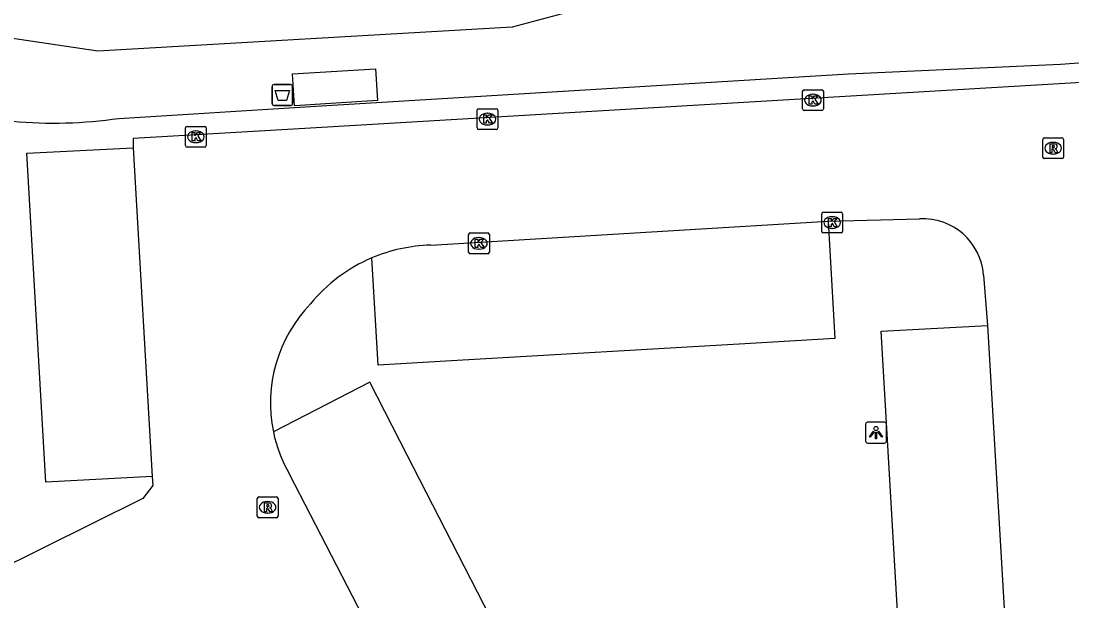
# Model space of a CAD drawing. Extents: x 158461 to 159795, y 387220 to 388672.
# Drawn here: x 158986.1 to 159036.6, y 387694.1 to 387722 of the extents above; entities that cross this region are included whole.
import ezdxf

# ---------------------------------------------------------------- set-up
doc = ezdxf.new("R2010")
doc.units = 0
for name, color, linetype in [('IMGEO_Afvalbak', 7, 'Continuous'), ('IMGEO_Kolk', 7, 'Continuous'), ('IMGEO_Lichtpunt', 7, 'Continuous'), ('IMGEO_Parkeervlak_gesloten', 7, 'Continuous'), ('IMGEO_Parkeervlak_open', 7, 'Continuous'), ('IMGEO_Rijbaan_lokaal_gesloten', 7, 'Continuous'), ('IMGEO_Rijbaan_lokaal_open', 7, 'Continuous'), ('IMGEO_Rioolput', 7, 'Continuous'), ('IMGEO_Voetpad_gesloten', 7, 'Continuous'), ('IMGEO_Voetpad_open', 7, 'Continuous')]:
    doc.layers.add(name, color=color, linetype=linetype)

msp = doc.modelspace()

# ---------------------------------------------------------------- linework, layer by layer
at = {"layer": 'IMGEO_Afvalbak'}
for p, q in [((158998.154, 387718.064), (158998.154, 387718.864)), ((158998.154, 387718.864), (158998.154, 387718.064)), ((158998.254, 387718.964), (158999.044, 387718.964)), ((158999.044, 387718.964), (158998.254, 387718.964)), ((158999.144, 387718.864), (158999.144, 387718.064)), ((158999.144, 387718.064), (158999.144, 387718.864)), ((158999.044, 387717.964), (158998.254, 387717.964)), ((158998.254, 387717.964), (158999.044, 387717.964))]:
    msp.add_line(p, q, dxfattribs=at)
msp.add_lwpolyline([(158998.297, 387718.678), (158999.001, 387718.678), (158998.852, 387718.208), (158998.446, 387718.208), (158998.297, 387718.678)], dxfattribs=at)
for centre, start, end in [((158998.254, 387718.864), 90, 180), ((158998.254, 387718.864), 90, 180), ((158999.044, 387718.864), 0, 90), ((158999.044, 387718.864), 360, 90), ((158998.254, 387718.064), 180, 270), ((158998.254, 387718.064), 180, 270), ((158999.044, 387718.064), 270, 0), ((158999.044, 387718.064), 270, 0)]:
    msp.add_arc(centre, 0.1, start, end, dxfattribs=at)
at = {"layer": 'IMGEO_Kolk'}
for p, q in [((159023.672, 387717.792), (159023.672, 387718.644)), ((159023.747, 387718.718), (159024.599, 387718.718)), ((159024.16, 387718.498), (159024.185, 387718.498)), ((159024.673, 387718.644), (159024.673, 387717.792)), ((159008.089, 387717.805), (159008.941, 387717.805)), ((159024.183, 387717.938), (159024.158, 387717.938)), ((159008.014, 387716.879), (159008.014, 387717.731)), ((159008.502, 387717.585), (159008.527, 387717.585)), ((159009.015, 387717.731), (159009.015, 387716.879)), ((159024.599, 387717.718), (159023.747, 387717.718)), ((158993.99, 387716.03), (158993.99, 387716.882)), ((158994.065, 387716.956), (158994.917, 387716.956)), ((158994.991, 387716.882), (158994.991, 387716.03)), ((159008.941, 387716.805), (159008.089, 387716.805)), ((159008.525, 387717.025), (159008.5, 387717.025)), ((158994.478, 387716.736), (158994.503, 387716.736)), ((158994.917, 387715.956), (158994.065, 387715.956)), ((158994.501, 387716.176), (158994.476, 387716.176)), ((159024.598, 387711.905), (159024.598, 387712.757)), ((159024.673, 387712.831), (159025.525, 387712.831)), ((159025.599, 387712.757), (159025.599, 387711.905)), ((159025.086, 387712.611), (159025.111, 387712.611)), ((159007.606, 387710.903), (159007.606, 387711.755)), ((159007.681, 387711.829), (159008.533, 387711.829)), ((159008.607, 387711.755), (159008.607, 387710.903)), ((159025.525, 387711.831), (159024.673, 387711.831)), ((159025.109, 387712.051), (159025.084, 387712.051)), ((159008.094, 387711.609), (159008.119, 387711.609)), ((159008.533, 387710.829), (159007.681, 387710.829)), ((159008.117, 387711.049), (159008.092, 387711.049))]:
    msp.add_line(p, q, dxfattribs=at)
for points in [[(159023.672, 387717.792), (159023.672, 387718.644)], [(159023.747, 387718.718), (159024.599, 387718.718)], [(159023.993, 387718.418), (159024.116, 387718.418), (159024.116, 387718.267), (159024.246, 387718.418), (159024.41, 387718.418), (159024.264, 387718.267), (159024.417, 387718.018), (159024.265, 387718.018), (159024.18, 387718.182), (159024.116, 387718.115), (159024.116, 387718.018), (159023.993, 387718.018), (159023.993, 387718.418)], [(159024.673, 387718.644), (159024.673, 387717.792)], [(159008.089, 387717.805), (159008.941, 387717.805)], [(159008.014, 387716.879), (159008.014, 387717.731)], [(159008.335, 387717.505), (159008.458, 387717.505), (159008.458, 387717.354), (159008.588, 387717.505), (159008.752, 387717.505), (159008.606, 387717.354), (159008.759, 387717.105), (159008.607, 387717.105), (159008.522, 387717.269), (159008.458, 387717.202), (159008.458, 387717.105), (159008.335, 387717.105), (159008.335, 387717.505)], [(159009.015, 387717.731), (159009.015, 387716.879)], [(159024.599, 387717.718), (159023.747, 387717.718)], [(158993.99, 387716.03), (158993.99, 387716.882)], [(158994.065, 387716.956), (158994.917, 387716.956)], [(158994.991, 387716.882), (158994.991, 387716.03)], [(159008.941, 387716.805), (159008.089, 387716.805)], [(158994.311, 387716.656), (158994.434, 387716.656), (158994.434, 387716.505), (158994.564, 387716.656), (158994.728, 387716.656), (158994.582, 387716.505), (158994.735, 387716.256), (158994.583, 387716.256), (158994.498, 387716.42), (158994.434, 387716.353), (158994.434, 387716.256), (158994.311, 387716.256), (158994.311, 387716.656)], [(158994.917, 387715.956), (158994.065, 387715.956)], [(159024.598, 387711.905), (159024.598, 387712.757)], [(159024.673, 387712.831), (159025.525, 387712.831)], [(159025.599, 387712.757), (159025.599, 387711.905)], [(159024.919, 387712.531), (159025.042, 387712.531), (159025.042, 387712.38), (159025.172, 387712.531), (159025.336, 387712.531), (159025.19, 387712.38), (159025.343, 387712.131), (159025.191, 387712.131), (159025.106, 387712.295), (159025.042, 387712.228), (159025.042, 387712.131), (159024.919, 387712.131), (159024.919, 387712.531)], [(159007.606, 387710.903), (159007.606, 387711.755)], [(159007.681, 387711.829), (159008.533, 387711.829)], [(159008.607, 387711.755), (159008.607, 387710.903)], [(159025.525, 387711.831), (159024.673, 387711.831)], [(159007.927, 387711.529), (159008.05, 387711.529), (159008.05, 387711.378), (159008.18, 387711.529), (159008.344, 387711.529), (159008.198, 387711.378), (159008.351, 387711.129), (159008.199, 387711.129), (159008.114, 387711.293), (159008.05, 387711.226), (159008.05, 387711.129), (159007.927, 387711.129), (159007.927, 387711.529)], [(159008.533, 387710.829), (159007.681, 387710.829)]]:
    msp.add_lwpolyline(points, dxfattribs=at)
for centre, start, end in [((159023.749, 387718.642), 91.552, 178.448), ((159023.749, 387718.642), 91.552, 178.448), ((159024.597, 387718.642), 1.552, 88.448), ((159024.597, 387718.642), 1.552, 88.448), ((159008.091, 387717.729), 91.552, 178.448), ((159008.091, 387717.729), 91.552, 178.448), ((159008.939, 387717.729), 1.552, 88.448), ((159008.939, 387717.729), 1.552, 88.448), ((159023.749, 387717.794), 181.552, 268.448), ((159023.749, 387717.794), 181.552, 268.448), ((159024.597, 387717.794), 271.552, 358.448), ((159024.597, 387717.794), 271.552, 358.448), ((158994.067, 387716.88), 91.552, 178.448), ((158994.067, 387716.88), 91.552, 178.448), ((158994.915, 387716.88), 1.552, 88.448), ((158994.915, 387716.88), 1.552, 88.448), ((159008.091, 387716.881), 181.552, 268.448), ((159008.091, 387716.881), 181.552, 268.448), ((159008.939, 387716.881), 271.552, 358.448), ((159008.939, 387716.881), 271.552, 358.448), ((158994.067, 387716.032), 181.552, 268.448), ((158994.067, 387716.032), 181.552, 268.448), ((158994.915, 387716.032), 271.552, 358.448), ((158994.915, 387716.032), 271.552, 358.448), ((159024.675, 387712.755), 91.552, 178.448), ((159024.675, 387712.755), 91.552, 178.448), ((159025.523, 387712.755), 1.552, 88.448), ((159025.523, 387712.755), 1.552, 88.448), ((159007.683, 387711.753), 91.552, 178.448), ((159007.683, 387711.753), 91.552, 178.448), ((159008.531, 387711.753), 1.552, 88.448), ((159008.531, 387711.753), 1.552, 88.448), ((159024.675, 387711.907), 181.552, 268.448), ((159024.675, 387711.907), 181.552, 268.448), ((159025.523, 387711.907), 271.552, 358.448), ((159025.523, 387711.907), 271.552, 358.448), ((159007.683, 387710.905), 181.552, 268.448), ((159007.683, 387710.905), 181.552, 268.448), ((159008.531, 387710.905), 271.552, 358.448), ((159008.531, 387710.905), 271.552, 358.448)]:
    msp.add_arc(centre, 0.0765, start, end, dxfattribs=at)
for centre, major_axis, ratio, start_param, end_param in [((159024.159, 387718.218), (-0.387, 0.002), 0.722429, 4.712389, 7.853982), ((159024.184, 387718.218), (-0.39, 0.002), 0.717154, 1.570796, 4.712389), ((159008.501, 387717.305), (-0.387, 0.002), 0.722429, 4.712389, 7.853982), ((159008.526, 387717.305), (-0.39, 0.002), 0.717154, 1.570796, 4.712389), ((158994.477, 387716.456), (-0.387, 0.002), 0.722429, 4.712389, 7.853982), ((158994.502, 387716.456), (-0.39, 0.002), 0.717154, 1.570796, 4.712389), ((159025.085, 387712.331), (-0.387, 0.002), 0.722429, 4.712389, 7.853982), ((159025.11, 387712.331), (-0.39, 0.002), 0.717154, 1.570796, 4.712389), ((159008.093, 387711.329), (-0.387, 0.002), 0.722429, 4.712389, 7.853982), ((159008.118, 387711.329), (-0.39, 0.002), 0.717154, 1.570796, 4.712389)]:
    msp.add_ellipse(centre, major_axis=major_axis, ratio=ratio, start_param=start_param, end_param=end_param, dxfattribs=at)
at = {"layer": 'IMGEO_Lichtpunt'}
for p, q in [((159026.707, 387702.627), (159026.707, 387701.82)), ((159026.707, 387702.627), (159026.707, 387701.82)), ((159027.609, 387702.722), (159026.801, 387702.722)), ((159027.609, 387702.722), (159026.801, 387702.722)), ((159027.703, 387701.82), (159027.703, 387702.627)), ((159027.703, 387701.82), (159027.703, 387702.627)), ((159026.801, 387701.726), (159027.609, 387701.726)), ((159026.801, 387701.726), (159027.609, 387701.726))]:
    msp.add_line(p, q, dxfattribs=at)
for points in [[(159027.081, 387702.291), (159027.12, 387702.263), (159026.932, 387702.001), (159026.894, 387702.028), (159027.081, 387702.291)], [(159027.183, 387702.243), (159027.23, 387702.243), (159027.23, 387701.921), (159027.183, 387701.921), (159027.183, 387702.243)], [(159027.293, 387702.263), (159027.331, 387702.29), (159027.518, 387702.028), (159027.479, 387702), (159027.293, 387702.263)]]:
    msp.add_lwpolyline(points, dxfattribs=at)
msp.add_circle((159027.206, 387702.425), 0.0994, dxfattribs=at)
for centre, start, end in [((159026.801, 387702.627), 90, 180), ((159026.801, 387702.627), 90, 180), ((159027.609, 387702.627), 0, 90), ((159027.609, 387702.627), 0, 90), ((159026.801, 387701.82), 180, 270), ((159026.801, 387701.82), 180, 270), ((159027.609, 387701.82), 270, 0), ((159027.609, 387701.82), 270, 360)]:
    msp.add_arc(centre, 0.0946, start, end, dxfattribs=at)
at = {"layer": 'IMGEO_Parkeervlak_gesloten'}
msp.add_lwpolyline([(159024.899, 387712.39), (159025.229, 387706.75), (159020.904, 387706.498), (159007.065, 387705.689), (159003.255, 387705.466), (159002.947, 387710.626)], dxfattribs=at)
at = {"layer": 'IMGEO_Parkeervlak_open'}
for points in [[(158992.385, 387700.116), (158987.268, 387699.844), (158986.352, 387715.673), (158991.475, 387715.921)], [(159030.54, 387654.257), (159027.452, 387707.106), (159032.564, 387707.381)], [(159010.362, 387683.742), (159012.911, 387685.05), (159011.185, 387688.416), (159010.796, 387689.174), (159004.655, 387701.145), (159002.859, 387704.646), (158998.218, 387702.266)]]:
    msp.add_lwpolyline(points, dxfattribs=at)
at = {"layer": 'IMGEO_Rijbaan_lokaal_gesloten'}
msp.add_lwpolyline([(159022.447, 387725.145), (159009.709, 387721.727), (158989.772, 387720.574), (158976.287, 387722.576)], dxfattribs=at)
at = {"layer": 'IMGEO_Rijbaan_lokaal_open'}
for points in [[(159037.915, 387719.107), (159000, 387716.875), (158991.471, 387716.373), (158991.475, 387715.921)], [(158991.475, 387715.921), (158992.385, 387700.116)], [(159005.786, 387711.243), (159018.793, 387712.024), (159024.899, 387712.39)], [(159024.899, 387712.39), (159029.304, 387712.506)], [(159032.373, 387709.804), (159032.564, 387707.381)], [(159032.564, 387707.381), (159035.675, 387654.555)], [(158992.385, 387700.116), (158992.424, 387699.679), (158991.942, 387699.057), (158982.246, 387694.247)], [(159008.105, 387682.585), (159000, 387698.276), (158998.996, 387700.221)]]:
    msp.add_lwpolyline(points, dxfattribs=at)
for centre, radius, start, end in [((159029.464, 387709.594), 2.917, 4.1361, 93.1414), ((159005.979, 387703.514), 7.731, 91.4315, 113.0913), ((159005.977, 387703.52), 7.725, 113.0943, 140.6891), ((159004.926, 387703.654), 6.85, 135.9798, 191.6917), ((159004.933, 387703.65), 6.856, 191.6475, 210.0102)]:
    msp.add_arc(centre, radius, start, end, dxfattribs=at)
at = {"layer": 'IMGEO_Rioolput'}
for p, q in [((159035.225, 387715.48), (159035.225, 387716.332)), ((159035.3, 387716.406), (159036.152, 387716.406)), ((159036.226, 387716.332), (159036.226, 387715.48)), ((159035.713, 387716.186), (159035.738, 387716.186)), ((159036.152, 387715.406), (159035.3, 387715.406)), ((159035.736, 387715.626), (159035.711, 387715.626)), ((158997.516, 387699.133), (158998.368, 387699.133)), ((158997.441, 387698.207), (158997.441, 387699.059)), ((158997.929, 387698.913), (158997.954, 387698.913)), ((158998.442, 387699.059), (158998.442, 387698.207)), ((158998.368, 387698.133), (158997.516, 387698.133)), ((158997.952, 387698.353), (158997.927, 387698.353))]:
    msp.add_line(p, q, dxfattribs=at)
for points in [[(159035.225, 387715.48), (159035.225, 387716.332)], [(159035.3, 387716.406), (159036.152, 387716.406)], [(159036.226, 387716.332), (159036.226, 387715.48)], [(159035.814, 387716.104), (159035.562, 387716.106), (159035.562, 387715.706)], [(159035.562, 387715.706), (159035.686, 387715.706), (159035.686, 387715.868), (159035.697, 387715.868)], [(159035.74, 387716.025), (159035.686, 387716.025), (159035.686, 387715.944)], [(159035.686, 387715.944), (159035.738, 387715.944)], [(159035.744, 387715.839), (159035.815, 387715.706), (159035.955, 387715.706), (159035.89, 387715.832)], [(159036.152, 387715.406), (159035.3, 387715.406)], [(158997.516, 387699.133), (158998.368, 387699.133)], [(158997.441, 387698.207), (158997.441, 387699.059)], [(158998.03, 387698.831), (158997.778, 387698.833), (158997.778, 387698.433)], [(158997.778, 387698.433), (158997.902, 387698.433), (158997.902, 387698.595), (158997.913, 387698.595)], [(158997.956, 387698.752), (158997.902, 387698.752), (158997.902, 387698.671)], [(158997.902, 387698.671), (158997.954, 387698.671)], [(158998.442, 387699.059), (158998.442, 387698.207)], [(158998.368, 387698.133), (158997.516, 387698.133)], [(158997.96, 387698.566), (158998.031, 387698.433), (158998.171, 387698.433), (158998.106, 387698.559)]]:
    msp.add_lwpolyline(points, dxfattribs=at)
for centre, radius, start, end in [((159035.302, 387716.33), 0.0765, 91.552, 178.448), ((159035.302, 387716.33), 0.0765, 91.552, 178.448), ((159036.15, 387716.33), 0.0765, 1.552, 88.448), ((159036.15, 387716.33), 0.0765, 1.552, 88.448), ((159035.696, 387715.815), 0.0533, 26.0293, 88.6989), ((159035.722, 387716.133), 0.19, 274.7715, 282.9687), ((159035.746, 387715.929), 0.0964, 77.0061, 93.1865), ((159035.76, 387715.986), 0.0378, 276.6634, 79.6772), ((159035.813, 387715.994), 0.109, 350.3612, 89.416), ((159035.811, 387715.994), 0.112, 277.5842, 350.9817), ((159035.795, 387715.779), 0.108, 29.5134, 73.7905), ((159035.302, 387715.482), 0.0765, 181.552, 268.448), ((159035.302, 387715.482), 0.0765, 181.552, 268.448), ((159036.15, 387715.482), 0.0765, 271.552, 358.448), ((159036.15, 387715.482), 0.0765, 271.552, 358.448), ((158997.518, 387699.057), 0.0765, 91.552, 178.448), ((158997.518, 387699.057), 0.0765, 91.552, 178.448), ((158998.366, 387699.057), 0.0765, 1.552, 88.448), ((158998.366, 387699.057), 0.0765, 1.552, 88.448), ((158997.912, 387698.542), 0.0533, 26.0293, 88.6989), ((158997.938, 387698.86), 0.19, 274.7715, 282.9687), ((158997.962, 387698.656), 0.0964, 77.0061, 93.1865), ((158997.976, 387698.713), 0.0378, 276.6634, 79.6772), ((158998.029, 387698.721), 0.109, 350.3612, 89.416), ((158998.027, 387698.721), 0.112, 277.5842, 350.9817), ((158998.011, 387698.506), 0.108, 29.5134, 73.7905), ((158997.518, 387698.209), 0.0765, 181.552, 268.448), ((158997.518, 387698.209), 0.0765, 181.552, 268.448), ((158998.366, 387698.209), 0.0765, 271.552, 358.448), ((158998.366, 387698.209), 0.0765, 271.552, 358.448)]:
    msp.add_arc(centre, radius, start, end, dxfattribs=at)
for centre, major_axis, ratio, start_param, end_param in [((159035.712, 387715.906), (-0.387, 0.002), 0.722429, 4.712389, 7.853982), ((159035.737, 387715.906), (-0.39, 0.002), 0.717154, 1.570796, 4.712389), ((158997.928, 387698.633), (-0.387, 0.002), 0.722429, 4.712389, 7.853982), ((158997.953, 387698.633), (-0.39, 0.002), 0.717154, 1.570796, 4.712389)]:
    msp.add_ellipse(centre, major_axis=major_axis, ratio=ratio, start_param=start_param, end_param=end_param, dxfattribs=at)
at = {"layer": 'IMGEO_Voetpad_gesloten'}
msp.add_lwpolyline([(159003.229, 387718.194), (158999.237, 387717.951), (158999.144, 387719.477), (159003.136, 387719.72), (159003.229, 387718.194)], dxfattribs=at)
at = {"layer": 'IMGEO_Voetpad_open'}
msp.add_lwpolyline([(158990.791, 387717.34), (159000, 387717.91), (159025.88, 387719.483), (159036.077, 387719.945), (159037.83, 387720.081)], dxfattribs=at)
msp.add_arc((158987.649, 387738.893), 21.78, 264.7674, 278.2933, dxfattribs=at)

doc.saveas('drawing.dxf')
